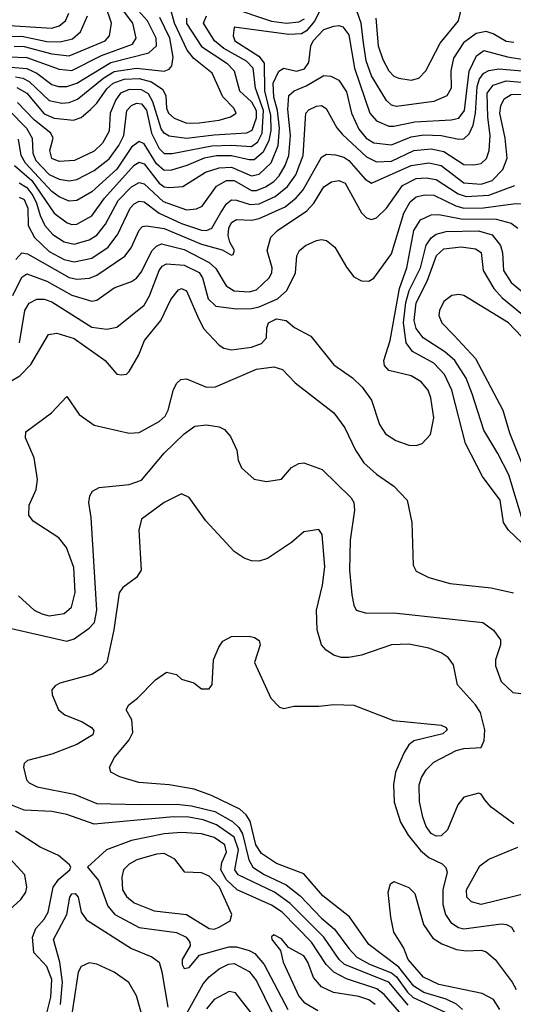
# Model space of a CAD drawing. Extents: x 997026 to 1115308, y 536381 to 619039.
# Tile 330 of 484: x 1028147 to 1030123, y 597426 to 601369. Entities that reach past the tile are written whole.
import ezdxf

# ---------------------------------------------------------------- set-up
doc = ezdxf.new("R2010")
doc.units = 0

msp = doc.modelspace()

# ---------------------------------------------------------------- linework, layer by layer
at = {"layer": '0CON20XD'}
for points in [[(1028125, 601262.7), (1028165, 601262.6), (1028275, 601232.3), (1028345.1, 601224.9), (1028489.1, 601285), (1028506.8, 601305), (1028514.1, 601355), (1028445, 601561.5)], [(1028095, 601180.6), (1028175, 601173.8), (1028215.1, 601155.1), (1028275, 601109.8), (1028302.1, 601102.1), (1028335, 601101.9), (1028375, 601115.1), (1028511.8, 601198.2), (1028663.5, 601236.5), (1028695, 601264.5), (1028692.9, 601295), (1028659, 601365), (1028575, 601459.8)], [(1028105, 601220.8), (1028175, 601217.5), (1028305, 601170.8), (1028355, 601166.1), (1028473.8, 601226.2), (1028598.3, 601271.7), (1028612.9, 601295), (1028599.6, 601355), (1028533.3, 601443.3)], [(1028135, 601097.6), (1028174.8, 601075), (1028245, 600992.3), (1028285, 600975.2), (1028362.6, 600967.4), (1028392.2, 600977.8), (1028430.8, 601009.2), (1028455.5, 601034.5), (1028495, 601092.8), (1028521, 601115), (1028565, 601130.8), (1028625, 601133.7), (1028675, 601120.8), (1028719.4, 601089.4), (1028732, 601065), (1028734.4, 601015), (1028742.3, 600995), (1028764.7, 600975), (1028815.5, 600955.5), (1028865, 600955.8), (1028945, 600967.4), (1028990.2, 600979.8), (1029013.1, 600995), (1029004.7, 601015), (1028959.8, 601059.8), (1028916.9, 601155), (1028844.1, 601214.1), (1028817, 601247), (1028766, 601355), (1028745.5, 601434.5)], [(1029375, 601460), (1029326.9, 601363.1), (1029295.1, 601324.9), (1029275, 601312.2), (1029225, 601310.7), (1029005, 601340), (1029000.9, 601305), (1029008.4, 601285), (1029103.9, 601223.9), (1029125.9, 601195), (1029126.6, 601085), (1029150.7, 600985), (1029151.9, 600925), (1029144.9, 600885), (1029121.2, 600838.8), (1029085, 600808.5), (1029065, 600807.8), (1028995, 600824.5), (1028935, 600824.7), (1028885, 600814.9), (1028815.9, 600785.9), (1028755, 600766.2), (1028725, 600765.2), (1028695, 600792.4), (1028645, 600872.6), (1028625, 600881.9), (1028595, 600858.3), (1028535, 600770.5), (1028435, 600679.6), (1028375, 600644.8), (1028345, 600642.6), (1028305, 600660), (1028275, 600681.1), (1028170.5, 600795), (1028152.4, 600825), (1028141.2, 600891.2)], [(1029572.8, 601375), (1029582.7, 601265), (1029600.5, 601210.5), (1029625, 601164), (1029645, 601143.3), (1029665, 601134.7), (1029715, 601127.4), (1029744.8, 601135.2), (1029773.4, 601165), (1029830.7, 601275), (1029903.6, 601365), (1029920.8, 601435)], [(1028085, 601302.2), (1028155, 601303.9), (1028255, 601282), (1028309.2, 601280.8), (1028357.7, 601292.3), (1028389.6, 601320.4), (1028417.8, 601385)], [(1028105, 601005.4), (1028174.2, 600935), (1028196.8, 600895), (1028198.9, 600835), (1028211.1, 600805), (1028265, 600749.4), (1028305, 600730.2), (1028345, 600723.3), (1028375, 600729.2), (1028445, 600764.8), (1028505, 600812), (1028543.6, 600865), (1028563.5, 600905), (1028575.8, 601005), (1028593.7, 601026.3), (1028615, 601034.8), (1028635, 601031.8), (1028655, 601007.4), (1028674.7, 600915), (1028705, 600854), (1028725, 600833), (1028757.1, 600832.9), (1028916, 600864), (1028995, 600867), (1029075, 600860.9), (1029100, 600880), (1029117.5, 600915), (1029122.7, 601005), (1029091, 601095), (1029082, 601175), (1029055, 601203.6), (1028963.8, 601253.8), (1028926.7, 601285), (1028882.1, 601355), (1028894.8, 601385)], [(1028275.1, 601334.9), (1028304.6, 601345.4), (1028330.3, 601365), (1028343.9, 601395)], [(1028992.3, 601417.7), (1029155, 601364), (1029215, 601356), (1029265, 601361), (1029286.7, 601373.3)], [(1030125, 601277.5), (1030095, 601282), (1030043, 601313), (1030015, 601322.1), (1029975, 601314.1), (1029923.6, 601276.4), (1029884.4, 601215), (1029872.6, 601165), (1029874.3, 601095.7), (1029856.9, 601065), (1029805, 601041.2), (1029655, 601021.8), (1029635, 601027.1), (1029615, 601046), (1029555.5, 601145), (1029534.2, 601204.2), (1029523.8, 601276.2), (1029513.7, 601355), (1029496.1, 601405)], [(1028085, 601346.9), (1028275.1, 601334.9)], [(1028125.4, 600785.4), (1028195, 600725.8), (1028285, 600593.9), (1028336.4, 600556.4), (1028355, 600549.6), (1028375, 600550.9), (1028435, 600583.2), (1028486.8, 600655), (1028605, 600786.8), (1028625, 600798.8), (1028645, 600791.7), (1028705, 600714.2), (1028725, 600700.5), (1028745, 600696.6), (1028799.3, 600700.7), (1028891.2, 600758.8), (1028945, 600776.5), (1028995, 600779.3), (1029075, 600744.5), (1029105, 600750.4), (1029153.3, 600796.7), (1029182.2, 600865), (1029186.7, 600935), (1029178.7, 601005), (1029165, 601059.1), (1029162.2, 601115), (1029185, 601162.7), (1029205, 601174.7), (1029255, 601163.6), (1029286.9, 601173.1), (1029305, 601198.1), (1029312.2, 601265), (1029322, 601285), (1029365, 601329.8), (1029405, 601343.6), (1029425, 601345.9), (1029440.5, 601340.5), (1029465, 601308.8), (1029486.8, 601175), (1029548.7, 600995), (1029575, 600963.7), (1029625, 600943.3), (1029645, 600942.3), (1029729.3, 600960.7), (1029875, 600967.7), (1029905, 600974.8), (1029928.2, 601005), (1029946.8, 601163.2), (1029976.2, 601225), (1030005, 601245.7), (1030100.2, 601220.2), (1030165, 601210.4)], [(1028130, 601140), (1028158.7, 601135), (1028185, 601122.1), (1028265, 601045.5), (1028315, 601035.2), (1028345, 601038.2), (1028378.5, 601051.5), (1028483.3, 601136.7), (1028525, 601161.6), (1028615, 601174.7), (1028725, 601163.2), (1028745, 601171.8), (1028755.5, 601184.5), (1028761, 601219), (1028748.4, 601295), (1028707.8, 601377.8)], [(1028814.9, 601375.1), (1028815, 601354.6), (1028875, 601262), (1028975.7, 601195), (1029005.7, 601165), (1029027.5, 601085), (1029075, 601040.5), (1029093.8, 601005), (1029093.5, 600975), (1029076.6, 600925), (1029055, 600914.5), (1028925, 600907.3), (1028815, 600893.3), (1028745, 600902.9), (1028725, 600914.8), (1028712.8, 600932.8), (1028680.3, 601040.3), (1028662.2, 601072.2), (1028635, 601089), (1028585, 601089.3), (1028550.5, 601075), (1028531.2, 601048.8), (1028509.3, 600995), (1028505, 600923.1), (1028478.5, 600875), (1028445, 600842.6), (1028366.7, 600805), (1028305, 600801.6), (1028275, 600814), (1028267.2, 600845), (1028281.3, 600895), (1028271.2, 600915), (1028206.5, 600966.5), (1028138.2, 601038.2)], [(1028145, 600715.9), (1028175, 600697.8), (1028199.3, 600665), (1028214.5, 600635), (1028228.5, 600585), (1028247.3, 600545), (1028279.2, 600509.2), (1028325, 600479.4), (1028365, 600469.8), (1028425, 600487.9), (1028455, 600506.6), (1028489.9, 600550.1), (1028541.6, 600645), (1028595, 600700.2), (1028625, 600717.6), (1028645, 600712.5), (1028721.1, 600641.1), (1028815, 600607.9), (1028855, 600611.4), (1028877.9, 600622.1), (1028935, 600702.7), (1028974.4, 600725), (1029005, 600725.4), (1029075, 600685.4), (1029095, 600685.7), (1029130.7, 600699.3), (1029165, 600721.2), (1029185.5, 600744.5), (1029209.4, 600785), (1029223.8, 600825), (1029231.1, 600905), (1029220.5, 601009.5), (1029224.8, 601065.2), (1029245.2, 601084.8), (1029293.8, 601105), (1029365, 601145.3), (1029392.7, 601142.8), (1029425, 601126.9), (1029455, 601080), (1029475.5, 600995), (1029505, 600931.3), (1029534.5, 600894.5), (1029565, 600875.6), (1029635, 600868.4), (1029715, 600900.4), (1029765, 600908.2), (1029835, 600905.7), (1029905, 600890.2), (1029925, 600892.5), (1029947.2, 600912.8), (1029962.8, 600947.2), (1029972.2, 600995), (1029978.2, 601101.8), (1029987.9, 601132.1), (1030005, 601155.2), (1030025, 601165.9), (1030065, 601171.9), (1030205, 601160.6)], [(1028145, 600658.4), (1028165, 600648.9), (1028178.8, 600615), (1028180.6, 600545), (1028206.4, 600496.4), (1028265, 600440.5), (1028325, 600409.4), (1028365, 600399), (1028435, 600414.4), (1028501.1, 600458.9), (1028539.9, 600510.1), (1028589.6, 600615), (1028605, 600632.4), (1028625, 600643), (1028645, 600639.2), (1028704.9, 600594.9), (1028795, 600553.6), (1028875, 600526.1), (1028895, 600525.2), (1028916, 600534), (1028952.4, 600597.6), (1028975, 600631.6), (1028995, 600647.3), (1029015, 600647), (1029069.4, 600629.4), (1029105, 600632.5), (1029169.1, 600660.9), (1029219.3, 600700.7), (1029252, 600748), (1029281.2, 600825), (1029292.3, 600995), (1029305, 601008.5), (1029335, 601022.7), (1029355, 601026), (1029374.3, 601014.3), (1029416.6, 600936.6), (1029439, 600909), (1029535, 600820.2), (1029575, 600800.7), (1029635, 600802.9), (1029725, 600845.4), (1029795, 600852.6), (1029845, 600842.1), (1029925, 600789.2), (1029965, 600787.6), (1029995, 600793.6), (1030016.1, 600813.9), (1030027.1, 600845), (1030030.2, 600905), (1030021.4, 600978.6), (1030019.2, 601075), (1030042.3, 601107.7), (1030095, 601124.6), (1030185, 601116.4)], [(1028130.6, 600409.4), (1028155, 600435.8), (1028178.5, 600431.5), (1028345, 600336.7), (1028375, 600330.7), (1028425.5, 600334.5), (1028455, 600346.1), (1028568.2, 600421.8), (1028593, 600455), (1028625, 600526.4), (1028639, 600541), (1028655, 600544.2), (1028725, 600532.8), (1028875, 600470), (1028957.5, 600447.5), (1028995, 600426.2), (1029001.7, 600428.3), (1029006.9, 600445), (1028988.2, 600478.2), (1028981.1, 600505), (1028984.4, 600535), (1028995, 600556.6), (1029015, 600568.9), (1029075, 600566.6), (1029105, 600572.8), (1029209.7, 600620.3), (1029253.8, 600656.2), (1029281.7, 600688.3), (1029355, 600818.2), (1029375, 600830.9), (1029412, 600828), (1029445, 600818.5), (1029465, 600805.6), (1029530.4, 600730.4), (1029555, 600714), (1029715, 600784.9), (1029785, 600795.7), (1029835, 600785.8), (1029925, 600715.5), (1029995, 600710.5), (1030039.1, 600725), (1030081.2, 600768.8), (1030098.4, 600815), (1030091.4, 600895), (1030069.1, 600995), (1030073.3, 601025), (1030087.1, 601052.9), (1030115, 601070), (1030205, 601072)], [(1028118.9, 600265), (1028155, 600338.4), (1028175, 600351.4), (1028255, 600322.2), (1028355, 600266.6), (1028435, 600241.4), (1028455, 600245.9), (1028525, 600295.3), (1028595, 600320.3), (1028615, 600333.9), (1028635, 600359.6), (1028675.9, 600444.1), (1028695, 600462.6), (1028715, 600471.4), (1028805, 600449.1), (1028905, 600396.7), (1028932.5, 600372.5), (1028973.2, 600303.2), (1029005, 600283.2), (1029065, 600280), (1029095, 600287.9), (1029145.9, 600335), (1029156.8, 600355), (1029157.7, 600375), (1029137.4, 600445), (1029152.3, 600497.7), (1029179.2, 600525), (1029296.2, 600603.8), (1029324.8, 600635), (1029365, 600700.4), (1029395, 600720), (1029425, 600725.8), (1029449.6, 600715), (1029515, 600595.4), (1029535, 600576.2), (1029555, 600568.5), (1029575, 600576.2), (1029615.9, 600614.1), (1029680, 600705), (1029735, 600733), (1029775, 600736.3), (1029815, 600729.7), (1029902.1, 600672.1), (1029935, 600661.5), (1030025, 600666.8), (1030129.3, 600705)], [(1028145.2, 600075.2), (1028167.3, 600205), (1028185, 600234.5), (1028215, 600249.4), (1028245, 600249.5), (1028275, 600239.3), (1028435, 600137.3), (1028495, 600129.4), (1028535, 600137.7), (1028645, 600226.6), (1028666.7, 600263.3), (1028705, 600365.3), (1028717.3, 600382.7), (1028735, 600391.9), (1028805, 600386.5), (1028865, 600356.5), (1028878.5, 600335), (1028902, 600252), (1028932, 600222), (1029015, 600211.8), (1029075, 600212.3), (1029105, 600219.5), (1029178.9, 600251.1), (1029216.8, 600285), (1029250.7, 600355), (1029256.7, 600423.3), (1029267.8, 600445), (1029290.8, 600465), (1029335, 600484.4), (1029355, 600488.9), (1029375, 600484.4), (1029408.2, 600458.2), (1029455, 600378), (1029485, 600340), (1029515, 600324), (1029545, 600322), (1029565, 600334), (1029635, 600431.9), (1029684.9, 600595.1), (1029709.7, 600640.3), (1029735, 600659.8), (1029767.7, 600667.7), (1029805, 600665.9), (1029893.5, 600623.5), (1029925, 600614.9), (1030003.6, 600616.4), (1030122.3, 600632.3), (1030183.1, 600633.1)], [(1028095, 599912.2), (1028147, 599943), (1028191.8, 599988.2), (1028262.1, 600107.9), (1028295, 600113.8), (1028365, 600092.8), (1028488.9, 600005), (1028535, 599950), (1028555, 599947.5), (1028575, 599950), (1028585, 599960), (1028623.1, 600026.9), (1028646.7, 600085), (1028711.2, 600165), (1028751.8, 600248.2), (1028782.8, 600287.2), (1028795, 600292.7), (1028815, 600283.8), (1028858.7, 600181.3), (1028883.1, 600133.1), (1028945.8, 600065.8), (1028964.2, 600054.2), (1028995, 600047.1), (1029075, 600058.1), (1029115, 600072.5), (1029134.6, 600095), (1029136.2, 600135), (1029143.6, 600155), (1029175, 600171.2), (1029214.3, 600165), (1029246.6, 600136.6), (1029312.1, 600102.1), (1029405, 599986.7), (1029479.2, 599935), (1029517.8, 599897.8), (1029556, 599845), (1029587.6, 599747.6), (1029611, 599711), (1029653.6, 599683.6), (1029705, 599665.5), (1029735, 599664.5), (1029758.1, 599671.9), (1029791.8, 599708.2), (1029804.7, 599775.3), (1029793.5, 599855), (1029782, 599885), (1029755, 599919.6), (1029715, 599942.5), (1029624.7, 599964.7), (1029607.3, 599985), (1029604.6, 600004.6), (1029630, 600085), (1029667.3, 600292.7), (1029696.6, 600375), (1029724.8, 600525), (1029752.4, 600567.6), (1029795, 600587.8), (1029825, 600589.4), (1029915, 600571.5), (1030055, 600570.3), (1030115.5, 600555), (1030141.3, 600535)], [(1030185, 599247.5), (1030104.7, 599325), (1030083.7, 599355), (1030071.4, 599445), (1030000.4, 599540.4), (1029932.4, 599672.4), (1029877.2, 599885), (1029848.2, 599948.2), (1029805, 599993.9), (1029720.3, 600040.3), (1029694.5, 600075), (1029684.2, 600155), (1029693, 600237), (1029706, 600285), (1029751.1, 600375), (1029774.2, 600465.8), (1029794.6, 600495.4), (1029815, 600510.6), (1029855, 600521.1), (1029984.3, 600524.3), (1030038.1, 600508.1), (1030072.3, 600465), (1030080.4, 600435), (1030084, 600365), (1030115, 600316.9), (1030247.5, 600207.5)], [(1030160.7, 599365), (1030105, 599546.5), (1030062, 599632), (1030004.8, 599725), (1029958.7, 599871.3), (1029934.1, 599934.1), (1029889.8, 600005), (1029849.7, 600039.7), (1029761.8, 600095), (1029735, 600133.1), (1029725.8, 600165), (1029735, 600235.4), (1029778.1, 600321.9), (1029815.4, 600424.6), (1029845, 600451.9), (1029915, 600460.2), (1029971.7, 600451.7), (1029995, 600436.5), (1030003.3, 600365), (1030045, 600292.2), (1030078.4, 600255), (1030190.2, 600165)], [(1030236.9, 600016.9), (1030104, 600155), (1029925, 600264.6), (1029905, 600269.1), (1029877.5, 600265), (1029845, 600240.8), (1029828.2, 600205), (1029825.4, 600185), (1029836.9, 600155), (1029885, 600106.2), (1029972.2, 600012.2), (1030081.9, 599805), (1030108.8, 599715), (1030175.9, 599545)], [(1028142.1, 599062.1), (1028204.6, 599005), (1028235, 598989.3), (1028265, 598982.3), (1028325, 598991.1), (1028353.7, 599016.3), (1028368.5, 599075), (1028363.5, 599175), (1028334.7, 599255), (1028304, 599294), (1028200.9, 599360.9), (1028183.8, 599385), (1028184.3, 599425), (1028212.5, 599487.5), (1028218.1, 599528.1), (1028204.6, 599615), (1028170, 599695), (1028171.3, 599718.7), (1028273.8, 599795), (1028335, 599860), (1028385, 599787.5), (1028445, 599745.7), (1028585, 599713.5), (1028625, 599715.4), (1028705, 599760.6), (1028729, 599781), (1028741, 599805), (1028762.3, 599887.8), (1028775.9, 599914.1), (1028791.5, 599928.5), (1028815, 599930.9), (1028895, 599898), (1028930.5, 599899.5), (1029095, 599969.2), (1029165, 599978.5), (1029198.9, 599968.9), (1029249.2, 599915), (1029404.4, 599795), (1029448.2, 599735), (1029491.1, 599645), (1029525, 599594.5), (1029575, 599548.5), (1029645, 599500.6), (1029698.6, 599445), (1029717.5, 599355), (1029722, 599185), (1029735, 599161.2), (1029785, 599135.6), (1029870.9, 599110.9), (1030035, 599093.3), (1030124.1, 599074.1)], [(1028085, 598937.9), (1028335, 598880), (1028365, 598889.6), (1028425, 598931.9), (1028445.7, 598955), (1028456, 599005), (1028433.3, 599375), (1028423.3, 599435), (1028427.9, 599462.1), (1028438.8, 599481.2), (1028465, 599496), (1028585, 599508.2), (1028635, 599524.6), (1028725, 599633.6), (1028805, 599710.6), (1028848.3, 599741.7), (1028895, 599746.9), (1028945, 599738.6), (1028967.4, 599727.4), (1028990.3, 599700.3), (1029016, 599645), (1029022, 599605), (1029034.3, 599574.3), (1029085, 599528.8), (1029135, 599520), (1029195, 599528.8), (1029235, 599576.2), (1029265, 599592), (1029285, 599594), (1029358.3, 599568.3), (1029474.6, 599455), (1029484.6, 599435), (1029487.7, 599405), (1029470.3, 599285), (1029467.5, 599165), (1029476.5, 599066.5), (1029484.4, 599024.4), (1029494.4, 599004.4), (1029535, 598991.9), (1029645, 598993.5), (1030001.2, 598955), (1030044.7, 598924.7), (1030071.8, 598885), (1030072.1, 598865), (1030052.1, 598805), (1030052, 598782), (1030075, 598719.2), (1030121.2, 598675), (1030185, 598666.9)], [(1030125, 598148.1), (1030034.4, 598215), (1030009.4, 598245), (1029995, 598267.5), (1029985, 598271.2), (1029925, 598255.6), (1029901.2, 598225), (1029859.4, 598125), (1029835, 598100.3), (1029815, 598098.9), (1029795, 598110.6), (1029775, 598137.9), (1029760.9, 598175), (1029748.1, 598238.1), (1029747, 598305), (1029755.2, 598334.8), (1029774.9, 598365.1), (1029805, 598395.3), (1029895, 598441.8), (1029925, 598449.8), (1029995, 598453.8), (1030007, 598483), (1030009.6, 598525), (1029991.5, 598595), (1029972.1, 598625), (1029900.5, 598705), (1029883.3, 598785), (1029862.2, 598815), (1029835, 598833.1), (1029785, 598852.7), (1029705, 598868.8), (1029635, 598866.2), (1029515, 598823.8), (1029465, 598814.6), (1029434.6, 598814.6), (1029405, 598824.4), (1029374, 598844), (1029355.5, 598865), (1029337.6, 598925), (1029335.3, 599005), (1029359.6, 599105), (1029368.3, 599178.3), (1029358, 599308), (1029345, 599328), (1029285, 599318), (1029234.5, 599275.5), (1029139.1, 599210.9), (1029105, 599200.8), (1029075, 599202.5), (1029045, 599212.9), (1029005, 599239.2), (1028892.2, 599362.2), (1028825, 599456), (1028795, 599470.8), (1028725, 599435.7), (1028635, 599368.6), (1028624.1, 599325), (1028633.3, 599165), (1028615, 599135.7), (1028560, 599095), (1028545, 599074), (1028523.8, 598926.2), (1028496.2, 598795), (1028471, 598769), (1028435, 598746.9), (1028307.9, 598712.1), (1028288.5, 598701.5), (1028275.6, 598685), (1028276.5, 598665), (1028301.8, 598605), (1028327.1, 598585), (1028397.2, 598557.2), (1028434.6, 598535), (1028443, 598523), (1028439.3, 598505), (1028375, 598466.3), (1028275, 598428.2), (1028178.1, 598401.9), (1028165, 598390), (1028161.4, 598375), (1028173.5, 598325), (1028185, 598312.3), (1028217.2, 598297.2), (1028365, 598267.7), (1028455, 598230.4), (1028625, 598225.5), (1028775, 598227.3), (1028835, 598220.6), (1028928, 598198), (1028998.3, 598158.3), (1029023.7, 598133.7), (1029038.4, 598108.4), (1029064.2, 598004.2), (1029080.6, 597975), (1029125, 597945.4), (1029214.2, 597904.2), (1029270.1, 597860.1), (1029355, 597771.5), (1029407.3, 597727.3), (1029465, 597648.8), (1029497.4, 597615), (1029547, 597587), (1029635, 597552), (1029655.6, 597535.6), (1029699.4, 597475), (1029722.8, 597452.8), (1029850.2, 597395)], [(1029920.3, 597405), (1029896.4, 597426.4), (1029854.2, 597445.8), (1029765, 597473.8), (1029725, 597498.1), (1029664.5, 597574.5), (1029545.3, 597665), (1029466.8, 597776.8), (1029360.6, 597860.6), (1029285, 597948), (1029175, 597989.5), (1029115, 598030), (1029092.9, 598065), (1029069.3, 598159.3), (1029053, 598185), (1029028, 598208), (1028915, 598262.5), (1028845, 598287), (1028745, 598304.3), (1028624.3, 598314.3), (1028547.5, 598337.5), (1028511.2, 598355), (1028506.2, 598375), (1028526.2, 598415), (1028584.5, 598485.5), (1028599.2, 598515), (1028596, 598565), (1028573.3, 598605), (1028583.3, 598625), (1028618.3, 598651.7), (1028690, 598725), (1028735, 598756.2), (1028775, 598746.7), (1028795, 598727.5), (1028843.6, 598713.6), (1028875, 598690), (1028905, 598690), (1028917, 598707), (1028923.3, 598805), (1028944.1, 598855.9), (1028960, 598880), (1028995, 598898.8), (1029065, 598900), (1029087.5, 598895), (1029105, 598882.5), (1029110, 598865), (1029086.7, 598795), (1029152.5, 598652.5), (1029186.4, 598616.4), (1029205, 598610), (1029245, 598620), (1029345, 598620), (1029405, 598626.9), (1029485, 598624.3), (1029643.2, 598563.2), (1029835, 598544.5), (1029854, 598535), (1029858.6, 598525), (1029840.6, 598509.4), (1029725, 598480.6), (1029704.6, 598465.4), (1029685.9, 598434.1), (1029651.8, 598355), (1029643.5, 598306.5), (1029646.9, 598235), (1029671.9, 598155), (1029702.7, 598102.7), (1029751.5, 598041.5), (1029785, 598014.3), (1029838.1, 597988.1), (1029853.7, 597973.7), (1029858.4, 597955), (1029841.1, 597885), (1029841.7, 597825), (1029851.9, 597785), (1029873.8, 597753.8), (1029903.4, 597733.4), (1029925, 597727.6), (1030075, 597748.7), (1030096, 597746), (1030115.6, 597735), (1030126.4, 597716.4)], [(1029702.1, 597422.1), (1029625, 597514.3), (1029446.9, 597585), (1029425.5, 597605.5), (1029364.9, 597694.9), (1029230, 597830), (1029167.3, 597875), (1029021.9, 597945), (1029008.4, 597965), (1029023, 598045), (1029005.9, 598095), (1028935, 598144.6), (1028881.5, 598165), (1028824.3, 598175.7), (1028762.7, 598177.3), (1028445, 598147.1), (1028335, 598186.3), (1028275, 598198.4), (1028165, 598204), (1028084.6, 598235)], [(1028253.4, 597385), (1028271.3, 597455), (1028275.1, 597524.9), (1028255, 597576.7), (1028202.8, 597632.8), (1028197.9, 597695), (1028211, 597729), (1028245, 597766.4), (1028260.7, 597795), (1028280, 597895), (1028303.4, 597926.6), (1028347.5, 597965), (1028350.8, 597975), (1028345.8, 597985), (1028302.5, 598022.5), (1028228.6, 598055), (1028129.2, 598119.2)], [(1029667.5, 597395), (1029606.4, 597465), (1029577.4, 597487.4), (1029455, 597527.3), (1029404.1, 597554.1), (1029374.1, 597585), (1029314.8, 597675), (1029197.2, 597795), (1029155, 597822.3), (1029017.3, 597885), (1028975, 597924.5), (1028951.8, 597965), (1028956, 597994), (1028975.2, 598035), (1028968, 598065), (1028925, 598094.2), (1028875, 598109), (1028795, 598114.4), (1028725, 598108.9), (1028595, 598081.7), (1028494.4, 598045), (1028417.5, 597975), (1028461.7, 597921.7), (1028499.5, 597819.5), (1028528.2, 597785), (1028625, 597733.1), (1028775, 597713), (1028813.8, 597695), (1028827.7, 597675), (1028829.4, 597660.6), (1028797.1, 597605), (1028797.3, 597585), (1028805, 597569.2), (1028825, 597573.1), (1028866.7, 597623.3), (1028945, 597645.2), (1028985, 597655.5), (1029015, 597655.5), (1029065, 597642), (1029088.7, 597628.7), (1029125.3, 597585.3), (1029220.6, 597405)], [(1028073.3, 597775), (1028151.2, 597845), (1028171.2, 597875), (1028175.3, 597895.3), (1028167.1, 597945), (1028075, 598044.1)], [(1030185, 597872), (1029995, 597825.2), (1029956.4, 597836.4), (1029937.3, 597855), (1029935.3, 597885), (1029989, 597981), (1030025, 598007.4), (1030141.2, 598055)], [(1028925, 597726.9), (1028945, 597734.2), (1028989.3, 597760.7), (1028995.6, 597785), (1028946.8, 597895), (1028905, 597939.3), (1028875, 597952.3), (1028808.1, 597955), (1028767.5, 598007.5), (1028725, 598029.4), (1028695, 598027.5), (1028615.5, 598005), (1028585, 597987.4), (1028562.9, 597965), (1028555.3, 597935), (1028558.9, 597885), (1028575, 597858), (1028605, 597832.7), (1028685, 597799.8), (1028815, 597785.2), (1028905, 597729.5), (1028925, 597726.9)], [(1030070, 597405), (1030044.7, 597444.7), (1029999.2, 597469.2), (1029825, 597505.2), (1029763.4, 597535), (1029702.2, 597605), (1029683.6, 597653.6), (1029645.6, 597715), (1029632.5, 597775), (1029622, 597875), (1029631.7, 597908.3), (1029645, 597917.5), (1029705, 597894.2), (1029729.5, 597869.5), (1029763.3, 597745), (1029800.7, 597690.7), (1029837.4, 597667.4), (1029895.6, 597645.6), (1029935, 597640), (1029995, 597643.3), (1030015, 597636.1), (1030050.4, 597605), (1030119.1, 597515), (1030134.5, 597485)], [(1028310.1, 597425), (1028318, 597515), (1028306.8, 597595), (1028282.2, 597685), (1028335.8, 597785), (1028347.1, 597855), (1028355, 597868.5), (1028369.1, 597869.1), (1028381.2, 597855), (1028392.5, 597795), (1028414.8, 597764.8), (1028595, 597649.4), (1028675.7, 597615.7), (1028704.5, 597595), (1028716.5, 597556.5), (1028740, 597415)], [(1029570.6, 597425), (1029545, 597444.1), (1029505, 597457.3), (1029403, 597473), (1029355.2, 597495.2), (1029323.3, 597533.3), (1029300.5, 597595), (1029285, 597619.5), (1029223.6, 597653.6), (1029195, 597687.8), (1029165, 597704), (1029154.4, 597695.6), (1029155.8, 597685), (1029191.3, 597641.3), (1029202.2, 597595), (1029265, 597458.8), (1029285, 597434), (1029340.5, 597400.5)], [(1028644.2, 597355), (1028615, 597460), (1028583.6, 597513.6), (1028525, 597554.5), (1028455, 597587.1), (1028425, 597592), (1028392.7, 597577.3), (1028380.6, 597555), (1028345.8, 597325)], [(1028815, 597387.1), (1028881.6, 597508.4), (1028905, 597535.8), (1028945, 597567.6), (1028983.1, 597586.9), (1029005, 597589.4), (1029065, 597557.9), (1029095, 597520), (1029158.8, 597388.8)], [(1029112.6, 597342.6), (1029011.2, 597471.2), (1028985, 597476.8), (1028925, 597444.7), (1028895, 597407.8)]]:
    msp.add_lwpolyline(points, dxfattribs=at)

doc.saveas('drawing.dxf')
